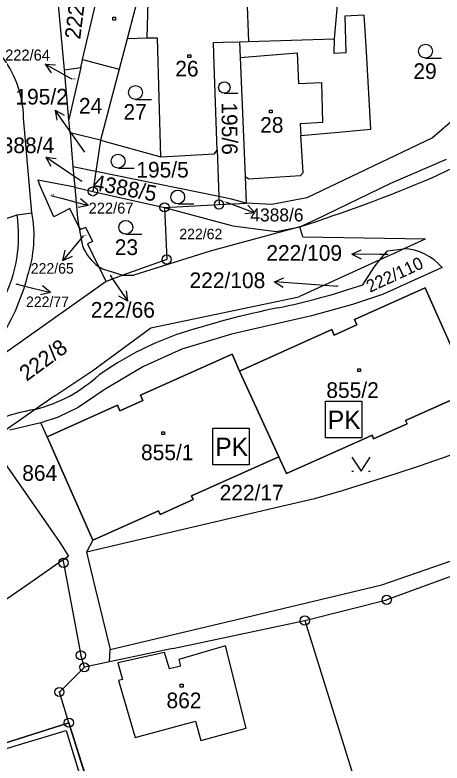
# Model space of a CAD drawing. Extents: x -468021 to -466942, y -1130484 to -1128584.
# Drawn here: x -467352.6 to -467306.2, y -1129055.3 to -1128974.2 of the extents above; entities that cross this region are included whole.
import ezdxf

# ---------------------------------------------------------------- set-up
doc = ezdxf.new("R2010")
doc.units = 0
for name, color, linetype in [('17-Plynové kotelny', 7, 'Continuous'), ('19-PK-šrafy', 7, 'Continuous'), ('22-Odběrná místa-šrafy', 7, 'Continuous'), ('DKM', 7, 'Continuous')]:
    doc.layers.add(name, color=color, linetype=linetype)

# ---------------------------------------------------------------- blocks, each defined once
blk = doc.blocks.new('PK')
at = {"layer": '17-Plynové kotelny'}
blk.add_lwpolyline([(-0.00001391, 0.00002346), (0.00002558, 0.00002346), (0.00002558, -0.00001604), (-0.00001391, -0.00001604)], close=True, dxfattribs=at)
blk.add_text('PK', height=0.00002, dxfattribs=at).set_placement((-0.0000113, -0.00000673))

msp = doc.modelspace()

# ---------------------------------------------------------------- linework, layer by layer
at = {"layer": '19-PK-šrafy'}
for points in [[(-467307.82, -1129004.36), (-467308.08, -1129003.78), (-467310.57, -1129004.9), (-467315.75, -1129007.22), (-467315.469, -1129007.79), (-467317.93, -1129008.889), (-467318.2, -1129008.29), (-467328.21, -1129012.79), (-467323.93, -1129022.11), (-467323.37, -1129023.35), (-467323.11, -1129023.9), (-467314.349, -1129019.99), (-467313.82, -1129019.76), (-467313.67, -1129020.16), (-467310.039, -1129018.53), (-467310.2, -1129018.16), (-467303.09, -1129014.97), (-467303.349, -1129014.41), (-467307.82, -1129004.36)], [(-467328.21, -1129012.79), (-467328.77, -1129011.55), (-467329.02, -1129010.95), (-467338.96, -1129015.42), (-467338.71, -1129015.99), (-467341.18, -1129017.09), (-467341.44, -1129016.51), (-467349.08, -1129019.94), (-467348.83, -1129020.51), (-467344.37, -1129030.54), (-467344.11, -1129031.12), (-467337.01, -1129027.95), (-467336.82, -1129028.35), (-467333.25, -1129026.74), (-467333.42, -1129026.34), (-467323.93, -1129022.11), (-467328.21, -1129012.79)]]:
    msp.add_lwpolyline(points, dxfattribs=at)
at = {"layer": '22-Odběrná místa-šrafy'}
msp.add_lwpolyline([(-467347.15, -1129092.379), (-467346.65, -1129094.06), (-467350.75, -1129095.3), (-467349.24, -1129100.139), (-467341.33, -1129097.96), (-467338.03, -1129097.86), (-467334.98, -1129098.7), (-467331.969, -1129100.52), (-467331.27, -1129100.3), (-467346.719, -1129050.93), (-467357.68, -1129054.41), (-467357.38, -1129054.879), (-467358.92, -1129055.34), (-467359.349, -1129055.47)], dxfattribs=at)
at = {"layer": 'DKM'}
for p, q in [((-467347.18, -1128980.11), (-467348.32, -1128967.74)), ((-467317.9, -1128976.78), (-467317.06, -1128967.41)), ((-467345.23, -1128979.01), (-467342.82, -1128968.79)), ((-467339.36, -1128972.76), (-467340.41, -1128976.77)), ((-467338.24, -1128976.71), (-467338.11, -1128972.71)), ((-467327.42, -1128972.26), (-467327.22, -1128977.06)), ((-467314.67, -1128974.2), (-467316.78, -1128974.3)), ((-467316.78, -1128974.3), (-467316.69, -1128978.29)), ((-467314.45, -1128978.16), (-467314.67, -1128974.2)), ((-467341.96, -1128974.43), (-467341.66, -1128974.43)), ((-467341.96, -1128974.73), (-467341.96, -1128974.43)), ((-467341.66, -1128974.73), (-467341.96, -1128974.73)), ((-467341.66, -1128974.43), (-467341.66, -1128974.73)), ((-467340.41, -1128976.77), (-467341.26, -1128980.05)), ((-467338.24, -1128976.71), (-467340.41, -1128976.77)), ((-467337.11, -1128976.68), (-467338.24, -1128976.71)), ((-467336.73, -1128989.58), (-467337.11, -1128976.68)), ((-467327.22, -1128977.06), (-467317.9, -1128976.78)), ((-467317.96, -1128978.36), (-467317.9, -1128976.78)), ((-467331.02, -1128977.17), (-467329.99, -1128977.14)), ((-467330.95, -1128979.54), (-467331.02, -1128977.17)), ((-467329.99, -1128977.14), (-467328.21, -1128977.09)), ((-467328.21, -1128977.09), (-467327.22, -1128977.06)), ((-467328.21, -1128977.09), (-467328.14, -1128978.78)), ((-467328.14, -1128978.78), (-467321.96, -1128978.28)), ((-467321.96, -1128978.28), (-467321.82, -1128981.62)), ((-467316.69, -1128978.29), (-467317.96, -1128978.36)), ((-467313.98, -1128986.57), (-467314.45, -1128978.16)), ((-467345.44, -1128979.88), (-467345.29, -1128979.27)), ((-467345.29, -1128979.27), (-467345.23, -1128979.01)), ((-467345.23, -1128979.01), (-467341.26, -1128980.05)), ((-467333.8, -1128978.49), (-467333.5, -1128978.49)), ((-467333.8, -1128978.79), (-467333.8, -1128978.49)), ((-467333.5, -1128978.79), (-467333.8, -1128978.79)), ((-467333.5, -1128978.49), (-467333.5, -1128978.79)), ((-467328.14, -1128978.78), (-467327.59, -1128991.68)), ((-467308.04, -1128978.85), (-467306.29, -1128978.85)), ((-467307.34, -1128991.85), (-467281.2, -1128979.12)), ((-467346.65, -1128980.98), (-467349.277, -1128979.531)), ((-467349.277, -1128979.531), (-467348.642, -1128980.452)), ((-467349.277, -1128979.531), (-467348.16, -1128979.576)), ((-467347.18, -1128980.11), (-467345.44, -1128979.88)), ((-467345.44, -1128979.88), (-467346.72, -1128985.5)), ((-467341.26, -1128980.05), (-467343.28, -1128987.76)), ((-467330.63, -1128988.85), (-467330.95, -1128979.54)), ((-467346.72, -1128985.5), (-467347.18, -1128980.11)), ((-467346.36, -1128981.14), (-467346.65, -1128980.98)), ((-467321.82, -1128981.62), (-467319.32, -1128981.51)), ((-467319.32, -1128981.51), (-467319.2, -1128985.83)), ((-467339.49, -1128983.33), (-467337.74, -1128983.33)), ((-467329.86, -1128982.66), (-467328.407, -1128982.66)), ((-467346.48, -1128986.95), (-467348.206, -1128984.496)), ((-467348.206, -1128984.496), (-467348.04, -1128985.602)), ((-467348.206, -1128984.496), (-467347.222, -1128985.026)), ((-467324.96, -1128984.49), (-467324.66, -1128984.49)), ((-467324.96, -1128984.79), (-467324.96, -1128984.49)), ((-467324.66, -1128984.79), (-467324.96, -1128984.79)), ((-467324.66, -1128984.49), (-467324.66, -1128984.79)), ((-467350.74, -1128995.62), (-467351.63, -1128985.34)), ((-467346.59, -1128986.97), (-467346.72, -1128985.5)), ((-467305.17, -1128985.68), (-467307.27, -1128987.51)), ((-467319.2, -1128985.83), (-467321.63, -1128985.98)), ((-467321.63, -1128985.98), (-467321.56, -1128987.24)), ((-467317.48, -1128986.88), (-467313.98, -1128986.57)), ((-467346.59, -1128986.97), (-467346.28, -1128990.64)), ((-467343.28, -1128987.76), (-467346.59, -1128986.97)), ((-467344.99, -1128989.07), (-467346.48, -1128986.95)), ((-467321.56, -1128987.24), (-467317.48, -1128986.88)), ((-467321.32, -1128991.26), (-467321.56, -1128987.24)), ((-467343.28, -1128987.76), (-467343.79, -1128991.15)), ((-467343.28, -1128987.76), (-467336.73, -1128989.58)), ((-467307.27, -1128987.51), (-467320.9, -1128994.01)), ((-467330.92, -1128989.24), (-467330.63, -1128988.85)), ((-467330.63, -1128988.85), (-467330.46, -1128993.86)), ((-467346.73, -1128991.28), (-467349.205, -1128989.585)), ((-467349.205, -1128989.585), (-467348.662, -1128990.562)), ((-467349.205, -1128989.585), (-467348.097, -1128989.737)), ((-467336.73, -1128989.58), (-467330.92, -1128989.24)), ((-467346.28, -1128990.64), (-467346.08, -1128992.87)), ((-467343.79, -1128991.15), (-467346.28, -1128990.64)), ((-467311.8, -1128992.43), (-467305.75, -1128989.83)), ((-467345.33, -1128992.24), (-467346.73, -1128991.28)), ((-467343.79, -1128991.15), (-467344.12, -1128993.31)), ((-467330.46, -1128993.86), (-467343.79, -1128991.15)), ((-467341.38, -1128990.78), (-467339.63, -1128990.78)), ((-467321.61, -1128991.59), (-467321.32, -1128991.26)), ((-467350.1, -1128992.1), (-467349.91, -1128992.55)), ((-467346.08, -1128992.87), (-467350.1, -1128992.1)), ((-467327.59, -1128991.68), (-467327.2, -1128991.94)), ((-467327.59, -1128991.68), (-467327.49, -1128994.57)), ((-467327.2, -1128991.94), (-467321.61, -1128991.59)), ((-467348.36, -1128996.07), (-467349.91, -1128992.55)), ((-467346.08, -1128992.87), (-467344.12, -1128993.31)), ((-467346.08, -1128992.87), (-467345.8, -1128996.19)), ((-467320.02, -1128996.39), (-467311.8, -1128992.43)), ((-467348.68, -1128993.74), (-467347.52, -1128994.06)), ((-467344.12, -1128993.31), (-467336.35, -1128995.04)), ((-467330.46, -1128993.86), (-467330.43, -1128994.73)), ((-467329.09, -1128994.14), (-467330.46, -1128993.86)), ((-467347.52, -1128994.06), (-467344.626, -1128994.852)), ((-467344.626, -1128994.852), (-467345.458, -1128994.106)), ((-467334.91, -1128994.67), (-467333.16, -1128994.67)), ((-467330.43, -1128994.73), (-467327.49, -1128994.57)), ((-467329.69, -1128994.48), (-467329.35, -1128994.6)), ((-467329.35, -1128994.6), (-467326.534, -1128995.636)), ((-467327.49, -1128994.57), (-467329.09, -1128994.14)), ((-467324.71, -1128994.73), (-467327.49, -1128994.57)), ((-467320.9, -1128994.01), (-467324.71, -1128994.73)), ((-467346.61, -1128995.17), (-467348.36, -1128996.07)), ((-467345.63, -1128997.14), (-467346.61, -1128995.17)), ((-467344.626, -1128994.852), (-467345.723, -1128995.07)), ((-467336.35, -1128995.04), (-467330.43, -1128994.73)), ((-467336.35, -1128995.04), (-467336.11, -1129000.7)), ((-467336.35, -1128995.04), (-467328.92, -1128997.06)), ((-467326.534, -1128995.636), (-467327.3, -1128994.821)), ((-467358.94, -1128998.13), (-467352.33, -1128995.85)), ((-467352.33, -1128995.85), (-467350.74, -1128995.62)), ((-467345.8, -1128996.19), (-467345.63, -1128997.14)), ((-467326.534, -1128995.636), (-467327.646, -1128995.76)), ((-467328.92, -1128997.06), (-467324.22, -1128997.66)), ((-467321.66, -1128997.16), (-467320.02, -1128996.39)), ((-467345.63, -1128997.14), (-467345.24, -1128999.23)), ((-467345.63, -1128997.14), (-467345.47, -1128997.45)), ((-467345.47, -1128997.45), (-467344.92, -1128997.18)), ((-467344.92, -1128997.18), (-467344.15, -1128998.73)), ((-467321.66, -1128997.16), (-467331.38, -1128999.79)), ((-467324.22, -1128997.66), (-467321.66, -1128997.16)), ((-467321.35, -1128998.23), (-467321.66, -1128997.16)), ((-467345.45, -1128998.48), (-467347.361, -1129000.791)), ((-467345.16, -1128998.13), (-467345.45, -1128998.48)), ((-467344.15, -1128998.73), (-467344.7, -1128999.01)), ((-467340.55, -1128997.96), (-467338.8, -1128997.96)), ((-467321.35, -1128998.23), (-467308.02, -1128998.44)), ((-467310.41, -1128999.54), (-467308.02, -1128998.44)), ((-467344.7, -1128999.01), (-467343.49, -1129001.44)), ((-467311.48, -1129000.03), (-467310.41, -1128999.54)), ((-467347.361, -1129000.791), (-467347.109, -1128999.702)), ((-467347.361, -1129000.791), (-467346.339, -1129000.339)), ((-467331.38, -1128999.79), (-467339.67, -1129002.38)), ((-467316.009, -1129000.125), (-467315.004, -1128999.636)), ((-467313.01, -1129000.16), (-467316.009, -1129000.125)), ((-467316.009, -1129000.125), (-467315.015, -1129000.636)), ((-467312.12, -1129000.17), (-467313.01, -1129000.16)), ((-467311.48, -1129000.03), (-467312.99, -1129000.72)), ((-467336.11, -1129000.7), (-467340.86, -1129002.41)), ((-467312.99, -1129000.72), (-467321.78, -1129004.76)), ((-467343.49, -1129001.44), (-467342.67, -1129003.07)), ((-467343.49, -1129001.44), (-467343.07, -1129001.71)), ((-467343.07, -1129001.71), (-467340.86, -1129002.41)), ((-467306.24, -1129001.58), (-467312.71, -1129004.49)), ((-467340.86, -1129002.41), (-467342.67, -1129003.07)), ((-467342.25, -1129002.39), (-467342.01, -1129002.74)), ((-467342.01, -1129002.74), (-467340.309, -1129005.211)), ((-467340.86, -1129002.41), (-467339.67, -1129002.38)), ((-467324.422, -1129003.113), (-467323.388, -1129002.686)), ((-467342.67, -1129003.07), (-467365.3, -1129019.07)), ((-467352.48, -1129003.33), (-467351.63, -1129003.55)), ((-467351.63, -1129003.55), (-467348.723, -1129004.292)), ((-467348.723, -1129004.292), (-467349.568, -1129003.56)), ((-467321.43, -1129003.33), (-467324.422, -1129003.113)), ((-467324.422, -1129003.113), (-467323.46, -1129003.684)), ((-467317.55, -1129003.61), (-467321.43, -1129003.33)), ((-467348.723, -1129004.292), (-467349.815, -1129004.529)), ((-467340.309, -1129005.211), (-467340.464, -1129004.104)), ((-467310.57, -1129004.9), (-467308.08, -1129003.78)), ((-467308.08, -1129003.78), (-467307.82, -1129004.36)), ((-467307.82, -1129004.36), (-467303.35, -1129014.41)), ((-467340.309, -1129005.211), (-467341.288, -1129004.671)), ((-467337.84, -1129008.1), (-467321.78, -1129004.76)), ((-467312.71, -1129004.49), (-467315.97, -1129005.56)), ((-467315.75, -1129007.22), (-467310.57, -1129004.9)), ((-467315.97, -1129005.56), (-467320.41, -1129006.79)), ((-467320.41, -1129006.79), (-467329.08, -1129008.81)), ((-467315.47, -1129007.79), (-467315.75, -1129007.22)), ((-467344.13, -1129012.72), (-467337.84, -1129008.1)), ((-467328.21, -1129012.79), (-467318.2, -1129008.29)), ((-467318.2, -1129008.29), (-467317.93, -1129008.89)), ((-467317.93, -1129008.89), (-467315.47, -1129007.79)), ((-467329.08, -1129008.81), (-467334.47, -1129010.43)), ((-467334.47, -1129010.43), (-467338.61, -1129012.31)), ((-467338.96, -1129015.42), (-467329.02, -1129010.95)), ((-467329.02, -1129010.95), (-467328.77, -1129011.55)), ((-467328.77, -1129011.55), (-467328.21, -1129012.79)), ((-467338.61, -1129012.31), (-467342.78, -1129014.76)), ((-467348.25, -1129015.47), (-467344.13, -1129012.72)), ((-467328.21, -1129012.79), (-467323.93, -1129022.11)), ((-467315.39, -1129012.56), (-467315.09, -1129012.56)), ((-467315.39, -1129012.86), (-467315.39, -1129012.56)), ((-467315.09, -1129012.86), (-467315.39, -1129012.86)), ((-467315.09, -1129012.56), (-467315.09, -1129012.86)), ((-467342.78, -1129014.76), (-467345.71, -1129016.73)), ((-467303.09, -1129014.97), (-467310.2, -1129018.16)), ((-467348.25, -1129015.47), (-467350.36, -1129016.95)), ((-467338.71, -1129015.99), (-467338.96, -1129015.42)), ((-467349.08, -1129019.94), (-467341.44, -1129016.51)), ((-467341.44, -1129016.51), (-467341.18, -1129017.09)), ((-467341.18, -1129017.09), (-467338.71, -1129015.99)), ((-467350.36, -1129016.95), (-467355.34, -1129020.42)), ((-467345.71, -1129016.73), (-467347.88, -1129017.81)), ((-467347.88, -1129017.81), (-467349.76, -1129018.42)), ((-467310.2, -1129018.16), (-467310.04, -1129018.53)), ((-467349.76, -1129018.42), (-467353.12, -1129019.21)), ((-467349.08, -1129019.94), (-467349.76, -1129018.42)), ((-467310.04, -1129018.53), (-467313.67, -1129020.16)), ((-467336.64, -1129019.37), (-467336.34, -1129019.37)), ((-467336.64, -1129019.67), (-467336.64, -1129019.37)), ((-467336.34, -1129019.67), (-467336.64, -1129019.67)), ((-467336.34, -1129019.37), (-467336.34, -1129019.67)), ((-467313.82, -1129019.76), (-467314.35, -1129019.99)), ((-467313.67, -1129020.16), (-467313.82, -1129019.76)), ((-467355.34, -1129020.42), (-467351.47, -1129025.97)), ((-467348.83, -1129020.51), (-467349.08, -1129019.94)), ((-467344.37, -1129030.54), (-467348.83, -1129020.51)), ((-467314.35, -1129019.99), (-467323.11, -1129023.9)), ((-467323.93, -1129022.11), (-467333.42, -1129026.34)), ((-467323.37, -1129023.35), (-467323.93, -1129022.11)), ((-467316.03, -1129022.14), (-467315.03, -1129023.64)), ((-467315.03, -1129023.64), (-467314.03, -1129022.14)), ((-467304.56, -1129021.67), (-467308.62, -1129023.08)), ((-467308.62, -1129023.08), (-467311.26, -1129023.95)), ((-467323.11, -1129023.9), (-467323.37, -1129023.35)), ((-467316.03, -1129023.64), (-467315.83, -1129023.64)), ((-467314.23, -1129023.64), (-467314.03, -1129023.64)), ((-467311.26, -1129023.95), (-467316.97, -1129025.76)), ((-467351.47, -1129025.97), (-467347.69, -1129031.39)), ((-467316.97, -1129025.76), (-467320.08, -1129026.64)), ((-467333.25, -1129026.74), (-467336.82, -1129028.35)), ((-467333.42, -1129026.34), (-467333.25, -1129026.74)), ((-467320.08, -1129026.64), (-467323.98, -1129027.57)), ((-467323.98, -1129027.57), (-467344.82, -1129032.44)), ((-467337.01, -1129027.95), (-467344.11, -1129031.12)), ((-467336.82, -1129028.35), (-467337.01, -1129027.95)), ((-467344.11, -1129031.12), (-467344.82, -1129032.44)), ((-467344.11, -1129031.12), (-467344.37, -1129030.54)), ((-467294.64, -1129031.13), (-467312.24, -1129037.61)), ((-467347.69, -1129031.39), (-467346.77, -1129032.87)), ((-467312.77, -1129035.98), (-467300.88, -1129031.84)), ((-467344.82, -1129032.44), (-467343.87, -1129036.33)), ((-467347.8, -1129033.59), (-467350.86, -1129035.71)), ((-467346.9, -1129032.96), (-467347.8, -1129033.59)), ((-467347.36, -1129033.32), (-467347.31, -1129033.59)), ((-467347.31, -1129033.59), (-467345.42, -1129043.62)), ((-467346.77, -1129032.87), (-467346.9, -1129032.96)), ((-467350.86, -1129035.71), (-467355.31, -1129038.79)), ((-467328.36, -1129039.71), (-467312.77, -1129035.98)), ((-467343.87, -1129036.33), (-467342.23, -1129043)), ((-467321.13, -1129039.85), (-467312.24, -1129037.61)), ((-467342.23, -1129043), (-467328.36, -1129039.71)), ((-467335.45, -1129042.89), (-467321.13, -1129039.85)), ((-467321.13, -1129039.85), (-467312.39, -1129067.71)), ((-467335.45, -1129042.89), (-467342.3, -1129044.31)), ((-467342.3, -1129044.31), (-467342.23, -1129043)), ((-467336.33, -1129043.31), (-467341.41, -1129044.43)), ((-467335.81, -1129045.09), (-467336.33, -1129043.31)), ((-467329.74, -1129042.58), (-467334.8, -1129044.08)), ((-467327.5, -1129051.51), (-467329.74, -1129042.58)), ((-467345.04, -1129044.92), (-467345.42, -1129043.62)), ((-467334.8, -1129044.08), (-467334.6, -1129044.81)), ((-467347.75, -1129047.6), (-467345.04, -1129044.92)), ((-467342.3, -1129044.31), (-467345.04, -1129044.92)), ((-467341.41, -1129044.43), (-467340.92, -1129046.26)), ((-467334.6, -1129044.81), (-467335.81, -1129045.09)), ((-467340.92, -1129046.26), (-467341.32, -1129046.35)), ((-467341.32, -1129046.35), (-467339.54, -1129052.52)), ((-467334.63, -1129046.76), (-467334.33, -1129046.76)), ((-467334.63, -1129047.06), (-467334.63, -1129046.76)), ((-467334.33, -1129047.06), (-467334.63, -1129047.06)), ((-467334.33, -1129046.76), (-467334.33, -1129047.06)), ((-467346.72, -1129050.93), (-467347.75, -1129047.6)), ((-467357.68, -1129054.41), (-467346.72, -1129050.93)), ((-467346.72, -1129050.93), (-467331.27, -1129100.3)), ((-467339.54, -1129052.52), (-467332.98, -1129050.76)), ((-467332.98, -1129050.76), (-467332.4, -1129052.87)), ((-467357.38, -1129054.88), (-467347.03, -1129051.79)), ((-467347.03, -1129051.79), (-467335.04, -1129090.61)), ((-467332.4, -1129052.87), (-467327.5, -1129051.51))]:
    msp.add_line(p, q, dxfattribs=at)
for points in [[(-467312.99, -1129000.72), (-467312.14, -1128999.76), (-467310.41, -1128999.54)], [(-467314.85, -1129003.44), (-467313.62, -1129001.53), (-467312.99, -1129000.72)], [(-467347.36, -1129033.32), (-467346.87, -1129033.01), (-467346.9, -1129032.96)]]:
    msp.add_lwpolyline(points, dxfattribs=at)
for centre, radius in [((-467308.04, -1128978.1), 0.75), ((-467329.86, -1128982.037), 0.622), ((-467339.49, -1128982.58), 0.75), ((-467341.38, -1128990.03), 0.75), ((-467344.12, -1128993.31), 0.5), ((-467344.12, -1128993.31), 0.01), ((-467334.91, -1128993.92), 0.75), ((-467336.35, -1128995.04), 0.5), ((-467330.43, -1128994.73), 0.5), ((-467336.35, -1128995.04), 0.01), ((-467330.43, -1128994.73), 0.01), ((-467340.55, -1128997.21), 0.75), ((-467336.11, -1129000.7), 0.5), ((-467336.11, -1129000.7), 0.01), ((-467347.31, -1129033.59), 0.5), ((-467347.31, -1129033.59), 0.01), ((-467312.24, -1129037.61), 0.5), ((-467312.24, -1129037.61), 0.01), ((-467321.13, -1129039.85), 0.5), ((-467321.13, -1129039.85), 0.01), ((-467345.42, -1129043.62), 0.5), ((-467345.42, -1129043.62), 0.01), ((-467345.04, -1129044.92), 0.5), ((-467345.04, -1129044.92), 0.01), ((-467347.75, -1129047.6), 0.5), ((-467347.75, -1129047.6), 0.01), ((-467346.72, -1129050.93), 0.5), ((-467346.72, -1129050.93), 0.01)]:
    msp.add_circle(centre, radius, dxfattribs=at)
for centre, radius, start, end in [((-467363.246, -1128985.67), 11.62, 1.62494, 38.72527), ((-467379.71, -1128818.647), 187.714, 288.01379, 292.67678), ((-467367.593, -1128998.071), 15.424, 332.67773, 8.27776), ((-467364.012, -1128998.175), 13.516, 341.42887, 10.89863), ((-467340.802, -1128997.514), 4.758, 201.14207, 235.60618), ((-467310.562, -1129005.133), 5.595, 39.42081, 88.44263), ((-467373.107, -1128996.893), 22.608, 325.43237, 345.69164), ((-467339.516, -1128930.784), 76.729, 281.62126, 288.75207), ((-467304.483, -1129101.969), 98.004, 101.52282, 108.20431), ((-467323.345, -1129041.615), 34.791, 109.74727, 125.24062), ((-467354.437, -1129001.109), 16.357, 284.43141, 312.33736), ((-467346.046, -1129041.693), 25.116, 99.88919, 110.05656)]:
    msp.add_arc(centre, radius, start, end, dxfattribs=at)

# ---------------------------------------------------------------- block references
at = {"layer": '17-Plynové kotelny', "xscale": 100000, "yscale": 100000}
for p in [(-467317.506, -1129018.416), (-467329.708, -1129021.347)]:
    msp.add_blockref('PK', p, dxfattribs=at)

# ---------------------------------------------------------------- texts
at = {"layer": 'DKM'}
for s, height, rotation, p in [('222/63', 1.7, 82.96209, (-467345.49, -1128976.88)), ('195/6', 1.7, 270.41067, (-467330.16, -1128983.66)), ('4388/5', 1.7, 349.29324, (-467344.208, -1128993.131)), ('222/110', 1.35, 24.84369, (-467314.062, -1129004.316)), ('222/8', 1.7, 36.27207, (-467351.3, -1129013.96))]:
    msp.add_text(s, height=height, rotation=rotation, dxfattribs=at).set_placement(p)
for s, height, p in [('222/64', 1.19, (-467353.637, -1128979.12)), ('26', 1.7, (-467335.18, -1128980.85)), ('29', 1.7, (-467309.35, -1128981.12)), ('222/64', 0.1, (-467346.36, -1128981.14)), ('195/2', 1.7, (-467352.519, -1128983.89)), ('24', 1.7, (-467345.63, -1128984.88)), ('27', 1.7, (-467340.8, -1128985.54)), ('28', 1.7, (-467325.97, -1128986.95)), ('4388/4', 1.7, (-467355.271, -1128989.16)), ('195/2', 0.1, (-467345.182, -1128989.07)), ('195/5', 1.7, (-467339.406, -1128991.81)), ('4388/4', 0.1, (-467345.577, -1128992.24)), ('222/67', 0.1, (-467348.68, -1128993.74)), ('222/67', 1.19, (-467344.58, -1128995.72)), ('4388/6', 0.1, (-467329.938, -1128994.48)), ('4388/6', 1.41, (-467327.034, -1128996.57)), ('222/62', 1.14, (-467334.74, -1128998.5)), ('222/65', 0.1, (-467345.16, -1128998.13)), ('23', 1.7, (-467341.74, -1129000.21)), ('222/109', 1.7, (-467325.302, -1129000.83)), ('222/109', 0.1, (-467312.398, -1129000.17)), ('222/65', 1.14, (-467350.854, -1129002.23)), ('222/66', 0.1, (-467342.25, -1129002.39)), ('222/108', 1.7, (-467333.631, -1129003.8)), ('222/77', 0.1, (-467352.48, -1129003.33)), ('222/108', 0.1, (-467317.827, -1129003.61)), ('222/77', 1.14, (-467351.37, -1129005.85)), ('222/66', 1.7, (-467344.34, -1129007.01)), ('855/2', 1.7, (-467318.79, -1129015.71)), ('855/1', 1.7, (-467338.89, -1129022.46)), ('864', 1.7, (-467351.78, -1129024.7)), ('222/17', 1.7, (-467330.37, -1129026.83)), ('862', 1.7, (-467336.13, -1129049.36))]:
    msp.add_text(s, height=height, dxfattribs=at).set_placement(p)

doc.saveas('drawing.dxf')
